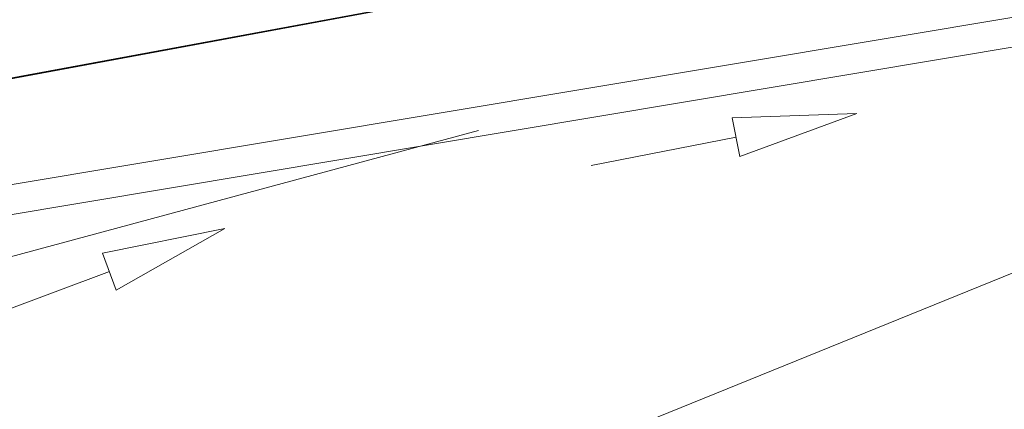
# Model space of a CAD drawing. Header units: metres. Extents: x -502 to 161, y -108 to 174.
# Tile 467 of 656: x -80.48 to -72.48, y -23.51 to -20.34. Entities that reach past the tile are written whole.
import ezdxf

# ---------------------------------------------------------------- set-up
doc = ezdxf.new("R2010")
doc.units = ezdxf.units.M
doc.header["$LTSCALE"] = 0.1
doc.layers.add('BRI32-005.02-5f05-Koordinierung Schemaplan 4 BA ZOB Teilbereich', color=7, linetype='Continuous')
doc.layers.add('BRI32-005.03-5f06-Koordinierung Schemaplan 4 BA ZOB Teilbereich 2 Ost - Bahnhofsallee 2023-01-21', color=7, linetype='Continuous')

# ---------------------------------------------------------------- blocks, each defined once
blk = doc.blocks.new('QP_00130')
at = {"color": 7, "linetype": 'Continuous', "lineweight": 20, "transparency": 33554687}
for p, q in [((0, 0), (0.995203, 0.187538)), ((0.995203, 0.187538), (1.004035, -0.13234)), ((1.004035, -0.13234), (0, 0)), ((2.199162, 0.060717), (0.999619, 0.027599))]:
    blk.add_line(p, q, dxfattribs=at)
blk = doc.blocks.new('QP_00131')
at = {"color": 7, "linetype": 'Continuous', "lineweight": 20, "transparency": 33554687}
for p, q in [((-0.995203, 0.187538), (-1.004035, -0.13234)), ((0, 0), (-0.995203, 0.187538)), ((-2.199162, 0.060717), (-0.999619, 0.027599)), ((-1.004035, -0.13234), (0, 0))]:
    blk.add_line(p, q, dxfattribs=at)

msp = doc.modelspace()

# ---------------------------------------------------------------- linework, layer by layer
at = {"layer": 'BRI32-005.02-5f05-Koordinierung Schemaplan 4 BA ZOB Teilbereich', "color": 30, "linetype": 'Continuous', "lineweight": 35, "true_color": 0xff7f00, "transparency": 33554687, "flags": 128}
msp.add_lwpolyline([(160.7005, 3.7316), (153.861, 9.9879), (146.5799, 16.8343), (137.207, 18.41), (133.9888, 18.578), (131.0359, 18.4491), (129.189, 18.1998), (119.9141, 16.4705), (116.3401, 15.794), (99.9338, 12.4472), (72.2107, 7.3546), (41.6917, 1.4031), (4.438, -5.4399), (-20.5028, -9.5614), (-43.027, -13.8142), (-60.1344, -17.0404), (-87.9931, -22.1997)], dxfattribs=at)
at = {"layer": 'BRI32-005.03-5f06-Koordinierung Schemaplan 4 BA ZOB Teilbereich 2 Ost - Bahnhofsallee 2023-01-21', "color": 7, "linetype": 'Continuous', "lineweight": 20, "transparency": 33554687}
for p, q in [((-88.9645, -23.0887), (-54.7048, -17.3699)), ((-88.9252, -23.3242), (-54.6655, -17.6054)), ((-76.0435, -23.8715), (-64.7108, -19.2794)), ((-82.8226, -22.8825), (-76.7554, -21.2435))]:
    msp.add_line(p, q, dxfattribs=at)
at = {"layer": 'BRI32-005.03-5f06-Koordinierung Schemaplan 4 BA ZOB Teilbereich 2 Ost - Bahnhofsallee 2023-01-21', "color": 30, "linetype": 'Continuous', "lineweight": 30, "true_color": 0xff7f00, "transparency": 33554687, "flags": 128}
msp.add_lwpolyline([(160.7005, 3.7316), (153.861, 9.9879), (146.5799, 16.8343), (137.207, 18.41), (133.9888, 18.578), (131.0359, 18.4491), (129.189, 18.1998), (119.9141, 16.4705), (116.3401, 15.794), (99.9338, 12.4472), (72.2107, 7.3546), (41.6917, 1.4031), (4.438, -5.4399), (-20.5028, -9.5614), (-43.027, -13.8142), (-60.1344, -17.0404), (-87.9931, -22.1997)], dxfattribs=at)

# ---------------------------------------------------------------- block references
at = {"layer": 'BRI32-005.03-5f06-Koordinierung Schemaplan 4 BA ZOB Teilbereich 2 Ost - Bahnhofsallee 2023-01-21', "color": 7, "transparency": 33554687}
for name, p, rotation in [('QP_00130', (-73.6815, -21.1068), 189.476724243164), ('QP_00131', (-78.8166, -22.0405), 22.058349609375)]:
    msp.add_blockref(name, p, dxfattribs=dict(at, rotation=rotation))

doc.saveas('drawing.dxf')
